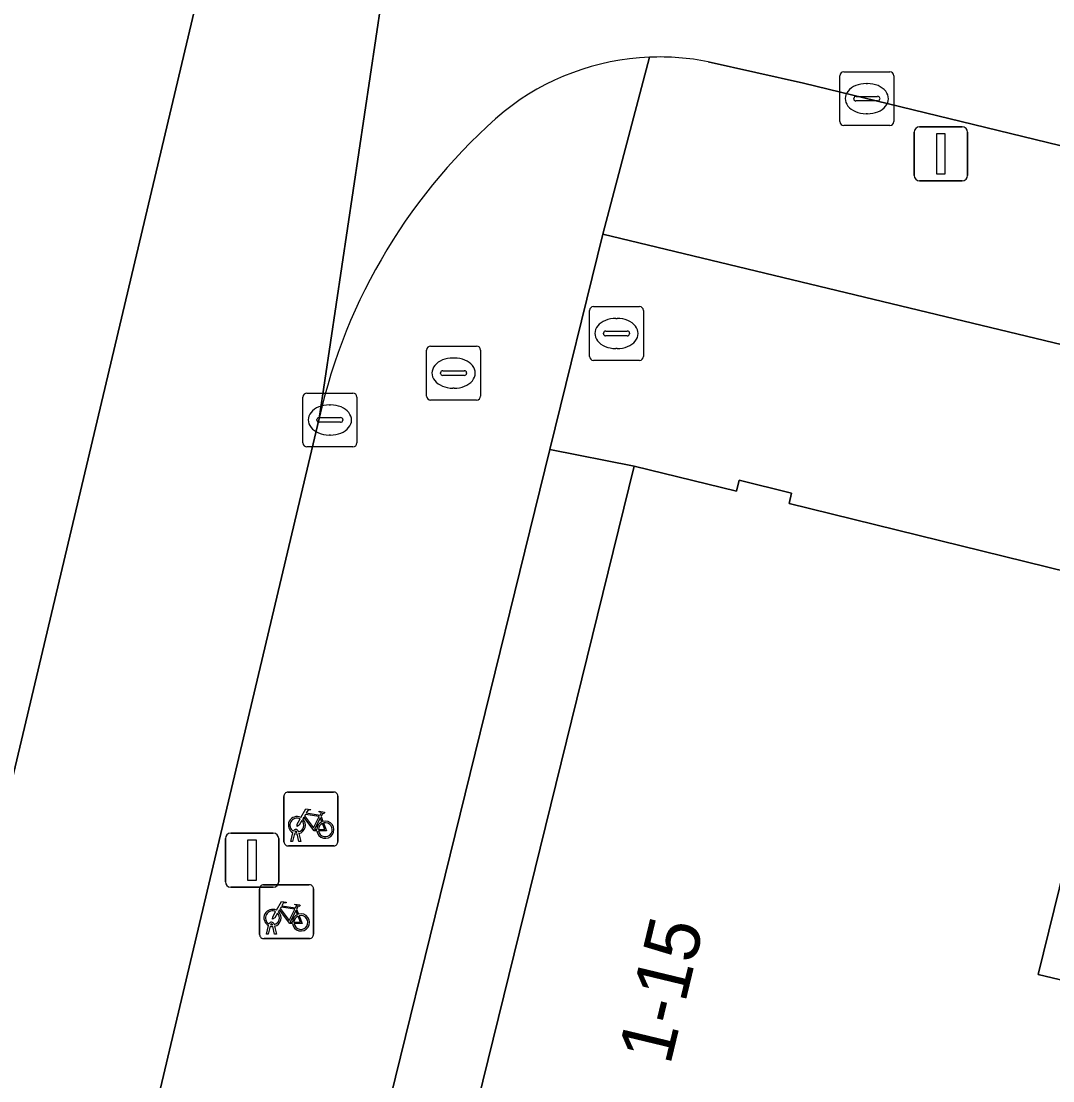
# Model space of a CAD drawing. Extents: x 162803 to 163818, y 381639 to 382475.
# Drawn here: x 163029.69 to 163048.82, y 382341.9 to 382361.56 of the extents above; entities that cross this region are included whole.
import ezdxf

# ---------------------------------------------------------------- set-up
doc = ezdxf.new("R2010")
doc.units = 0
for name, color, linetype in [('IMGEO_Brandkraan', 7, 'Continuous'), ('IMGEO_Erf', 7, 'Continuous'), ('IMGEO_Fietsenrek', 7, 'Continuous'), ('IMGEO_Groenvoorziening', 7, 'Continuous'), ('IMGEO_Kolk', 7, 'Continuous'), ('IMGEO_Lichtmast', 7, 'Continuous'), ('IMGEO_Pand', 7, 'Continuous'), ('IMGEO_Pand_nummerreeks', 7, 'Continuous'), ('IMGEO_Rijbaan_lokaal_gesloten', 7, 'Continuous'), ('IMGEO_Rijbaan_lokaal_open', 7, 'Continuous'), ('IMGEO_Rioolput', 7, 'Continuous'), ('IMGEO_Voetpad_open', 7, 'Continuous')]:
    doc.layers.add(name, color=color, linetype=linetype)

msp = doc.modelspace()

# ---------------------------------------------------------------- linework, layer by layer
at = {"layer": 'IMGEO_Brandkraan'}
for p, q in [((163037.211, 382354.607), (163037.211, 382355.459)), ((163037.286, 382355.533), (163038.138, 382355.533)), ((163038.212, 382355.459), (163038.212, 382354.607)), ((163037.699, 382355.313), (163037.724, 382355.313)), ((163037.513, 382355.076), (163037.911, 382355.076)), ((163037.47, 382355.027), (163037.47, 382355.039)), ((163037.908, 382354.99), (163037.51, 382354.99)), ((163037.954, 382355.039), (163037.954, 382355.027)), ((163037.722, 382354.753), (163037.697, 382354.753)), ((163038.138, 382354.533), (163037.286, 382354.533))]:
    msp.add_line(p, q, dxfattribs=at)
for points in [[(163037.211, 382354.607), (163037.211, 382355.459)], [(163037.286, 382355.533), (163038.138, 382355.533)], [(163038.212, 382355.459), (163038.212, 382354.607)], [(163038.138, 382354.533), (163037.286, 382354.533)]]:
    msp.add_lwpolyline(points, dxfattribs=at)
for centre, radius, start, end in [((163037.288, 382355.457), 0.0765, 91.552, 178.448), ((163037.288, 382355.457), 0.0765, 91.552, 178.448), ((163038.136, 382355.457), 0.0765, 1.552, 88.448), ((163038.136, 382355.457), 0.0765, 1.552, 88.448), ((163037.51, 382355.036), 0.0403, 85.8775, 175.7526), ((163037.915, 382355.038), 0.0386, 1.7309, 96.639), ((163037.507, 382355.026), 0.0366, 178.938, 274.7102), ((163037.911, 382355.033), 0.043, 264.8664, 352.4533), ((163037.288, 382354.609), 0.0765, 181.552, 268.448), ((163037.288, 382354.609), 0.0765, 181.552, 268.448), ((163038.136, 382354.609), 0.0765, 271.552, 358.448), ((163038.136, 382354.609), 0.0765, 271.552, 358.448)]:
    msp.add_arc(centre, radius, start, end, dxfattribs=at)
for centre, major_axis, ratio, start_param, end_param in [((163037.698, 382355.033), (-0.387, 0.002), 0.722429, 4.712389, 7.853982), ((163037.723, 382355.033), (-0.39, 0.002), 0.717154, 1.570796, 4.712389)]:
    msp.add_ellipse(centre, major_axis=major_axis, ratio=ratio, start_param=start_param, end_param=end_param, dxfattribs=at)
at = {"layer": 'IMGEO_Erf'}
msp.add_lwpolyline([(163050.133, 382350.305), (163048.554, 382343.877), (163052.188, 382343.009)], dxfattribs=at)
at = {"layer": 'IMGEO_Fietsenrek'}
for p, q in [((163034.641, 382347.261), (163035.482, 382347.261)), ((163035.482, 382347.261), (163034.641, 382347.261)), ((163034.566, 382346.336), (163034.566, 382347.177)), ((163034.566, 382347.177), (163034.566, 382346.336)), ((163035.566, 382347.186), (163035.566, 382346.345)), ((163035.566, 382346.345), (163035.566, 382347.186)), ((163035.253, 382346.81), (163035.289, 382346.715)), ((163034.693, 382346.345), (163034.732, 382346.505)), ((163034.762, 382346.493), (163034.727, 382346.345)), ((163034.804, 382346.517), (163034.803, 382346.521)), ((163034.845, 382346.345), (163034.811, 382346.487)), ((163034.835, 382346.528), (163034.836, 382346.521)), ((163034.843, 382346.491), (163034.878, 382346.345)), ((163035.491, 382346.261), (163034.65, 382346.261)), ((163034.65, 382346.261), (163035.491, 382346.261)), ((163034.727, 382346.345), (163034.693, 382346.345)), ((163034.878, 382346.345), (163034.845, 382346.345)), ((163034.114, 382344.616), (163034.114, 382345.457)), ((163034.114, 382345.457), (163034.114, 382344.616)), ((163034.189, 382345.541), (163035.03, 382345.541)), ((163035.03, 382345.541), (163034.189, 382345.541)), ((163035.114, 382345.466), (163035.114, 382344.625)), ((163035.114, 382344.625), (163035.114, 382345.466)), ((163034.801, 382345.09), (163034.837, 382344.995)), ((163034.241, 382344.625), (163034.28, 382344.785)), ((163034.31, 382344.773), (163034.275, 382344.625)), ((163034.352, 382344.797), (163034.351, 382344.801)), ((163034.393, 382344.625), (163034.359, 382344.767)), ((163034.383, 382344.808), (163034.384, 382344.801)), ((163034.391, 382344.771), (163034.426, 382344.625)), ((163035.039, 382344.541), (163034.198, 382344.541)), ((163034.198, 382344.541), (163035.039, 382344.541)), ((163034.275, 382344.625), (163034.241, 382344.625)), ((163034.426, 382344.625), (163034.393, 382344.625))]:
    msp.add_line(p, q, dxfattribs=at)
for points in [[(163034.879, 382346.787), (163034.974, 382346.951), (163035.06, 382346.937), (163035.062, 382346.928), (163035.006, 382346.917), (163034.979, 382346.872), (163035.235, 382346.831)], [(163035.222, 382346.806), (163034.965, 382346.847), (163034.948, 382346.818), (163035.115, 382346.598), (163035.222, 382346.806)], [(163035.235, 382346.831), (163035.26, 382346.88), (163035.254, 382346.884), (163035.231, 382346.888), (163035.219, 382346.895), (163035.218, 382346.898), (163035.22, 382346.903), (163035.315, 382346.888), (163035.317, 382346.878), (163035.307, 382346.865), (163035.295, 382346.859), (163035.281, 382346.865), (163035.253, 382346.81)], [(163034.9, 382346.735), (163034.848, 382346.645), (163034.808, 382346.62), (163034.809, 382346.667), (163034.864, 382346.761)], [(163035.175, 382346.543), (163035.125, 382346.543), (163034.934, 382346.794), (163034.915, 382346.762)], [(163035.27, 382346.708), (163035.24, 382346.785), (163035.131, 382346.567), (163035.174, 382346.567)], [(163035.204, 382346.567), (163035.324, 382346.566), (163035.28, 382346.68)], [(163035.3, 382346.687), (163035.355, 382346.542), (163035.205, 382346.542)], [(163034.427, 382345.067), (163034.522, 382345.231), (163034.608, 382345.217), (163034.61, 382345.208), (163034.554, 382345.197), (163034.527, 382345.152), (163034.783, 382345.111)], [(163034.448, 382345.015), (163034.396, 382344.925), (163034.356, 382344.9), (163034.357, 382344.947), (163034.412, 382345.041)], [(163034.723, 382344.823), (163034.673, 382344.823), (163034.482, 382345.074), (163034.463, 382345.042)], [(163034.77, 382345.086), (163034.513, 382345.127), (163034.496, 382345.098), (163034.663, 382344.878), (163034.77, 382345.086)], [(163034.818, 382344.988), (163034.788, 382345.065), (163034.679, 382344.847), (163034.722, 382344.847)], [(163034.783, 382345.111), (163034.808, 382345.16), (163034.802, 382345.164), (163034.779, 382345.168), (163034.767, 382345.175), (163034.766, 382345.178), (163034.768, 382345.183), (163034.863, 382345.168), (163034.865, 382345.158), (163034.855, 382345.145), (163034.843, 382345.139), (163034.829, 382345.145), (163034.801, 382345.09)], [(163034.752, 382344.847), (163034.872, 382344.846), (163034.828, 382344.96)], [(163034.848, 382344.967), (163034.903, 382344.822), (163034.753, 382344.822)]]:
    msp.add_lwpolyline(points, dxfattribs=at)
for centre, radius, start, end in [((163034.644, 382347.183), 0.0779, 92.4484, 184.2845), ((163034.644, 382347.183), 0.0779, 92.4484, 184.2845), ((163035.488, 382347.183), 0.0779, 2.4484, 94.2845), ((163035.488, 382347.183), 0.0779, 2.4484, 94.2845), ((163034.806, 382346.646), 0.159, 62.6766, 242.1369), ((163034.806, 382346.646), 0.129, 63.3192, 238.903), ((163034.806, 382346.646), 0.129, 283.6043, 43.4302), ((163034.806, 382346.646), 0.159, 283.5766, 46.6042), ((163035.333, 382346.562), 0.159, 113.3408, 178.3217), ((163035.333, 382346.562), 0.159, 187.0065, 105.7708), ((163035.333, 382346.562), 0.129, 113.923, 177.9556), ((163035.333, 382346.562), 0.129, 188.6715, 104.5883), ((163034.786, 382346.517), 0.0499, 12.8025, 158.6934), ((163034.806, 382346.646), 0.159, 253.9967, 271.7867), ((163034.786, 382346.517), 0.0174, 12.8025, 163.4502), ((163034.806, 382346.646), 0.129, 253.415, 269.0204), ((163034.644, 382346.339), 0.0779, 182.4484, 274.2845), ((163034.644, 382346.339), 0.0779, 182.4484, 274.2845), ((163035.488, 382346.339), 0.0779, 272.4484, 4.2845), ((163035.488, 382346.339), 0.0779, 272.4484, 4.2845), ((163034.192, 382345.463), 0.0779, 92.4484, 184.2845), ((163034.192, 382345.463), 0.0779, 92.4484, 184.2845), ((163035.036, 382345.463), 0.0779, 2.4484, 94.2845), ((163035.036, 382345.463), 0.0779, 2.4484, 94.2845), ((163034.354, 382344.926), 0.159, 62.6766, 242.1369), ((163034.354, 382344.926), 0.129, 63.3192, 238.903), ((163034.354, 382344.926), 0.159, 283.5766, 46.6042), ((163034.334, 382344.797), 0.0499, 12.8025, 158.6934), ((163034.354, 382344.926), 0.129, 283.6043, 43.4302), ((163034.881, 382344.842), 0.159, 113.3408, 178.3217), ((163034.881, 382344.842), 0.159, 187.0065, 105.7708), ((163034.881, 382344.842), 0.129, 113.923, 177.9556), ((163034.881, 382344.842), 0.129, 188.6715, 104.5883), ((163034.354, 382344.926), 0.159, 253.9967, 271.7867), ((163034.334, 382344.797), 0.0174, 12.8025, 163.4502), ((163034.354, 382344.926), 0.129, 253.415, 269.0204), ((163034.192, 382344.619), 0.0779, 182.4484, 274.2845), ((163034.192, 382344.619), 0.0779, 182.4484, 274.2845), ((163035.036, 382344.619), 0.0779, 272.4484, 4.2845), ((163035.036, 382344.619), 0.0779, 272.4484, 4.2845)]:
    msp.add_arc(centre, radius, start, end, dxfattribs=at)
at = {"layer": 'IMGEO_Groenvoorziening'}
for points in [[(163097.296, 382343.924), (163040.477, 382357.61), (163039.496, 382353.616)], [(163039.496, 382353.616), (163041.059, 382353.306)], [(163041.059, 382353.306), (163042.956, 382352.84), (163043.006, 382353.044), (163043.98, 382352.805), (163043.932, 382352.612), (163050.315, 382351.044), (163050.133, 382350.305)]]:
    msp.add_lwpolyline(points, dxfattribs=at)
at = {"layer": 'IMGEO_Kolk'}
for p, q in [((163044.949, 382360.624), (163045.801, 382360.624)), ((163044.874, 382359.698), (163044.874, 382360.55)), ((163045.362, 382360.404), (163045.387, 382360.404)), ((163045.875, 382360.55), (163045.875, 382359.698)), ((163045.133, 382360.118), (163045.133, 382360.13)), ((163045.571, 382360.081), (163045.173, 382360.081)), ((163045.176, 382360.167), (163045.574, 382360.167)), ((163045.617, 382360.13), (163045.617, 382360.118)), ((163045.385, 382359.844), (163045.36, 382359.844)), ((163045.801, 382359.624), (163044.949, 382359.624)), ((163034.917, 382353.737), (163034.917, 382354.589)), ((163034.992, 382354.663), (163035.844, 382354.663)), ((163035.918, 382354.589), (163035.918, 382353.737)), ((163035.405, 382354.443), (163035.43, 382354.443)), ((163035.176, 382354.157), (163035.176, 382354.169)), ((163035.614, 382354.12), (163035.216, 382354.12)), ((163035.219, 382354.206), (163035.617, 382354.206)), ((163035.66, 382354.169), (163035.66, 382354.157)), ((163035.428, 382353.883), (163035.403, 382353.883)), ((163035.844, 382353.663), (163034.992, 382353.663))]:
    msp.add_line(p, q, dxfattribs=at)
for points in [[(163044.949, 382360.624), (163045.801, 382360.624)], [(163044.874, 382359.698), (163044.874, 382360.55)], [(163045.875, 382360.55), (163045.875, 382359.698)], [(163045.801, 382359.624), (163044.949, 382359.624)], [(163034.917, 382353.737), (163034.917, 382354.589)], [(163034.992, 382354.663), (163035.844, 382354.663)], [(163035.918, 382354.589), (163035.918, 382353.737)], [(163035.844, 382353.663), (163034.992, 382353.663)]]:
    msp.add_lwpolyline(points, dxfattribs=at)
for centre, radius, start, end in [((163044.951, 382360.548), 0.0765, 91.552, 178.448), ((163044.951, 382360.548), 0.0765, 91.552, 178.448), ((163045.799, 382360.548), 0.0765, 1.552, 88.448), ((163045.799, 382360.548), 0.0765, 1.552, 88.448), ((163045.173, 382360.127), 0.0403, 85.8775, 175.7526), ((163045.17, 382360.117), 0.0366, 178.938, 274.7102), ((163045.574, 382360.124), 0.043, 264.8664, 352.4533), ((163045.578, 382360.129), 0.0386, 1.7309, 96.639), ((163044.951, 382359.7), 0.0765, 181.552, 268.448), ((163044.951, 382359.7), 0.0765, 181.552, 268.448), ((163045.799, 382359.7), 0.0765, 271.552, 358.448), ((163045.799, 382359.7), 0.0765, 271.552, 358.448), ((163034.994, 382354.587), 0.0765, 91.552, 178.448), ((163034.994, 382354.587), 0.0765, 91.552, 178.448), ((163035.842, 382354.587), 0.0765, 1.552, 88.448), ((163035.842, 382354.587), 0.0765, 1.552, 88.448), ((163035.216, 382354.166), 0.0403, 85.8775, 175.7526), ((163035.213, 382354.156), 0.0366, 178.938, 274.7102), ((163035.617, 382354.163), 0.043, 264.8664, 352.4533), ((163035.621, 382354.168), 0.0386, 1.7309, 96.639), ((163034.994, 382353.739), 0.0765, 181.552, 268.448), ((163034.994, 382353.739), 0.0765, 181.552, 268.448), ((163035.842, 382353.739), 0.0765, 271.552, 358.448), ((163035.842, 382353.739), 0.0765, 271.552, 358.448)]:
    msp.add_arc(centre, radius, start, end, dxfattribs=at)
for centre, major_axis, ratio, start_param, end_param in [((163045.361, 382360.124), (-0.387, 0.002), 0.722429, 4.712389, 7.853982), ((163045.386, 382360.124), (-0.39, 0.002), 0.717154, 1.570796, 4.712389), ((163035.404, 382354.163), (-0.387, 0.002), 0.722429, 4.712389, 7.853982), ((163035.429, 382354.163), (-0.39, 0.002), 0.717154, 1.570796, 4.712389)]:
    msp.add_ellipse(centre, major_axis=major_axis, ratio=ratio, start_param=start_param, end_param=end_param, dxfattribs=at)
at = {"layer": 'IMGEO_Lichtmast'}
for p, q in [((163046.354, 382359.6), (163047.144, 382359.6)), ((163047.144, 382359.6), (163046.354, 382359.6)), ((163046.254, 382358.7), (163046.254, 382359.5)), ((163046.254, 382359.5), (163046.254, 382358.7)), ((163047.244, 382359.5), (163047.244, 382358.7)), ((163047.244, 382358.7), (163047.244, 382359.5)), ((163047.144, 382358.6), (163046.354, 382358.6)), ((163046.354, 382358.6), (163047.144, 382358.6)), ((163033.579, 382346.497), (163034.369, 382346.497)), ((163034.369, 382346.497), (163033.579, 382346.497)), ((163033.479, 382345.597), (163033.479, 382346.397)), ((163033.479, 382346.397), (163033.479, 382345.597)), ((163034.469, 382346.397), (163034.469, 382345.597)), ((163034.469, 382345.597), (163034.469, 382346.397)), ((163034.369, 382345.497), (163033.579, 382345.497)), ((163033.579, 382345.497), (163034.369, 382345.497))]:
    msp.add_line(p, q, dxfattribs=at)
for points in [[(163046.674, 382359.475), (163046.824, 382359.475), (163046.824, 382358.725), (163046.674, 382358.725), (163046.674, 382359.475)], [(163033.899, 382346.372), (163034.049, 382346.372), (163034.049, 382345.622), (163033.899, 382345.622), (163033.899, 382346.372)]]:
    msp.add_lwpolyline(points, dxfattribs=at)
for centre, start, end in [((163046.354, 382359.5), 90, 180), ((163046.354, 382359.5), 90, 180), ((163047.144, 382359.5), 0, 90), ((163047.144, 382359.5), 360, 90), ((163046.354, 382358.7), 180, 270), ((163046.354, 382358.7), 180, 270), ((163047.144, 382358.7), 270, 0), ((163047.144, 382358.7), 270, 0), ((163033.579, 382346.397), 90, 180), ((163033.579, 382346.397), 90, 180), ((163034.369, 382346.397), 0, 90), ((163034.369, 382346.397), 360, 90), ((163033.579, 382345.597), 180, 270), ((163033.579, 382345.597), 180, 270), ((163034.369, 382345.597), 270, 0), ((163034.369, 382345.597), 270, 0)]:
    msp.add_arc(centre, 0.1, start, end, dxfattribs=at)
at = {"layer": 'IMGEO_Pand'}
msp.add_lwpolyline([(163036.903, 382336.391), (163046.216, 382334.103), (163047.931, 382341.085), (163051.523, 382340.227), (163052.188, 382343.009), (163048.554, 382343.877), (163050.133, 382350.305), (163050.315, 382351.044), (163043.932, 382352.612), (163043.98, 382352.805), (163043.006, 382353.044), (163042.956, 382352.84), (163041.059, 382353.306)], close=True, dxfattribs=at)
at = {"layer": 'IMGEO_Rijbaan_lokaal_gesloten'}
for points in [[(163034.6, 382376.637), (163034.403, 382376.604), (163035.23, 382371.584), (163036.585, 382363.359), (163035.219, 382354.192)], [(163019.503, 382289.487), (163025.206, 382312.391), (163025.226, 382312.668), (163027.594, 382322.046), (163027.611, 382322.091), (163035.219, 382354.192), (163036.585, 382363.359), (163035.23, 382371.584), (163024.715, 382327.217), (163020.941, 382328.112), (163019.833, 382323.527), (163015.341, 382304.711), (163011.407, 382289.212)], [(163042.433, 382360.809), (163044.202, 382360.414), (163096.339, 382347.729), (163098.264, 382347.275), (163114.514, 382343.34), (163141.376, 382336.806), (163149.418, 382334.871), (163150.664, 382334.562), (163152.543, 382342.38), (163151.467, 382342.651), (163150.423, 382342.903), (163143.407, 382344.595), (163120.292, 382350.138), (163096.979, 382355.69)]]:
    msp.add_lwpolyline(points, dxfattribs=at)
for centre, radius, start, end in [((163041.531, 382356.281), 4.616, 92.337, 128.6071), ((163041.542, 382356.361), 4.536, 78.6719, 92.5147), ((163045.489, 382351.886), 10.526, 130.5153, 167.3444)]:
    msp.add_arc(centre, radius, start, end, dxfattribs=at)
at = {"layer": 'IMGEO_Rijbaan_lokaal_open'}
msp.add_lwpolyline([(163028.764, 382360.48), (163020.941, 382328.112), (163024.715, 382327.217), (163035.23, 382371.584)], dxfattribs=at)
at = {"layer": 'IMGEO_Rioolput'}
for p, q in [((163040.307, 382356.268), (163041.159, 382356.268)), ((163040.232, 382355.342), (163040.232, 382356.194)), ((163040.72, 382356.048), (163040.745, 382356.048)), ((163041.233, 382356.194), (163041.233, 382355.342)), ((163040.491, 382355.762), (163040.491, 382355.774)), ((163040.929, 382355.725), (163040.531, 382355.725)), ((163040.534, 382355.811), (163040.932, 382355.811)), ((163040.975, 382355.774), (163040.975, 382355.762)), ((163040.743, 382355.488), (163040.718, 382355.488)), ((163041.159, 382355.268), (163040.307, 382355.268))]:
    msp.add_line(p, q, dxfattribs=at)
for points in [[(163040.307, 382356.268), (163041.159, 382356.268)], [(163040.232, 382355.342), (163040.232, 382356.194)], [(163041.233, 382356.194), (163041.233, 382355.342)], [(163041.159, 382355.268), (163040.307, 382355.268)]]:
    msp.add_lwpolyline(points, dxfattribs=at)
for centre, radius, start, end in [((163040.309, 382356.192), 0.0765, 91.552, 178.448), ((163040.309, 382356.192), 0.0765, 91.552, 178.448), ((163041.157, 382356.192), 0.0765, 1.552, 88.448), ((163041.157, 382356.192), 0.0765, 1.552, 88.448), ((163040.531, 382355.771), 0.0403, 85.8775, 175.7526), ((163040.528, 382355.761), 0.0366, 178.938, 274.7102), ((163040.932, 382355.768), 0.043, 264.8664, 352.4533), ((163040.936, 382355.773), 0.0386, 1.7309, 96.639), ((163040.309, 382355.344), 0.0765, 181.552, 268.448), ((163040.309, 382355.344), 0.0765, 181.552, 268.448), ((163041.157, 382355.344), 0.0765, 271.552, 358.448), ((163041.157, 382355.344), 0.0765, 271.552, 358.448)]:
    msp.add_arc(centre, radius, start, end, dxfattribs=at)
for centre, major_axis, ratio, start_param, end_param in [((163040.719, 382355.768), (-0.387, 0.002), 0.722429, 4.712389, 7.853982), ((163040.744, 382355.768), (-0.39, 0.002), 0.717154, 1.570796, 4.712389)]:
    msp.add_ellipse(centre, major_axis=major_axis, ratio=ratio, start_param=start_param, end_param=end_param, dxfattribs=at)
at = {"layer": 'IMGEO_Voetpad_open'}
for points in [[(163039.496, 382353.616), (163040.477, 382357.61), (163041.343, 382360.893)], [(163041.343, 382360.893), (163040.477, 382357.61), (163097.296, 382343.924), (163102.57, 382342.669)], [(163098.264, 382347.275), (163096.339, 382347.729), (163044.202, 382360.414), (163042.433, 382360.809)], [(163035.219, 382354.192), (163027.611, 382322.091)], [(163030.351, 382317.303), (163032.108, 382316.855), (163032.719, 382319.365), (163031.184, 382319.792), (163039.496, 382353.616)]]:
    msp.add_lwpolyline(points, dxfattribs=at)
msp.add_lwpolyline([(163032.719, 382319.365), (163036.903, 382336.391), (163041.059, 382353.306), (163039.496, 382353.616), (163031.184, 382319.792)], close=True, dxfattribs=at)
for centre, radius, start, end in [((163041.531, 382356.281), 4.616, 92.337, 128.6071), ((163041.542, 382356.361), 4.536, 78.6719, 92.5147), ((163045.489, 382351.886), 10.526, 130.5153, 167.3444)]:
    msp.add_arc(centre, radius, start, end, dxfattribs=at)

# ---------------------------------------------------------------- texts
at = {"layer": 'IMGEO_Pand_nummerreeks'}
msp.add_text('1-15', height=1, rotation=76.4538, dxfattribs=at).set_placement((163041.726, 382342.175))

doc.saveas('drawing.dxf')
